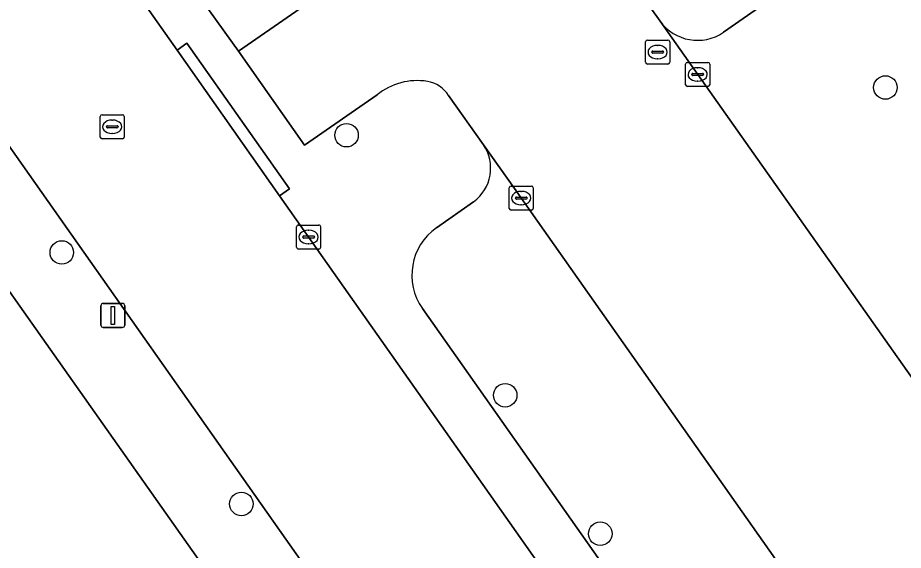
# Model space of a CAD drawing. Extents: x 159352 to 160617, y 385888 to 387323.
# Drawn here: x 160185.3 to 160222.12, y 386914.3 to 386936.45 of the extents above; entities that cross this region are included whole.
import ezdxf

# ---------------------------------------------------------------- set-up
doc = ezdxf.new("R2010")
doc.units = 0
for name, color, linetype in [('IMGEO_Boom', 7, 'Continuous'), ('IMGEO_Erf', 7, 'Continuous'), ('IMGEO_Kolk', 7, 'Continuous'), ('IMGEO_Lichtmast', 7, 'Continuous'), ('IMGEO_Parkeervlak_open', 7, 'Continuous'), ('IMGEO_Rijbaan_lokaal_gesloten', 7, 'Continuous'), ('IMGEO_Rijbaan_lokaal_open', 7, 'Continuous'), ('IMGEO_Rioolput', 7, 'Continuous'), ('IMGEO_Voetpad_open', 7, 'Continuous')]:
    doc.layers.add(name, color=color, linetype=linetype)

msp = doc.modelspace()

# ---------------------------------------------------------------- linework, layer by layer
at = {"layer": 'IMGEO_Boom'}
for centre in [(160221.379, 386933.548), (160198.972, 386931.563), (160187.131, 386926.686), (160205.569, 386920.746), (160194.599, 386916.224), (160209.521, 386914.986)]:
    msp.add_circle(centre, 0.489, dxfattribs=at)
at = {"layer": 'IMGEO_Erf'}
msp.add_lwpolyline([(160195.169, 386910.574), (160166.032, 386951.887)], dxfattribs=at)
at = {"layer": 'IMGEO_Kolk'}
for p, q in [((160213.071, 386933.665), (160213.071, 386934.517)), ((160213.146, 386934.591), (160213.998, 386934.591)), ((160214.072, 386934.517), (160214.072, 386933.665)), ((160213.33, 386934.085), (160213.33, 386934.097)), ((160213.373, 386934.134), (160213.771, 386934.134)), ((160213.559, 386934.371), (160213.584, 386934.371)), ((160213.814, 386934.097), (160213.814, 386934.085)), ((160213.768, 386934.048), (160213.37, 386934.048)), ((160213.582, 386933.811), (160213.557, 386933.811)), ((160213.998, 386933.591), (160213.146, 386933.591)), ((160205.736, 386928.52), (160205.736, 386929.372)), ((160205.811, 386929.446), (160206.663, 386929.446)), ((160206.737, 386929.372), (160206.737, 386928.52)), ((160205.995, 386928.94), (160205.995, 386928.952)), ((160206.038, 386928.989), (160206.436, 386928.989)), ((160206.224, 386929.226), (160206.249, 386929.226)), ((160206.479, 386928.952), (160206.479, 386928.94)), ((160206.433, 386928.903), (160206.035, 386928.903)), ((160206.247, 386928.666), (160206.222, 386928.666)), ((160206.663, 386928.446), (160205.811, 386928.446)), ((160196.969, 386927.828), (160197.821, 386927.828)), ((160196.894, 386926.902), (160196.894, 386927.754)), ((160197.382, 386927.608), (160197.407, 386927.608)), ((160197.895, 386927.754), (160197.895, 386926.902)), ((160197.153, 386927.322), (160197.153, 386927.334)), ((160197.591, 386927.285), (160197.193, 386927.285)), ((160197.196, 386927.371), (160197.594, 386927.371)), ((160197.637, 386927.334), (160197.637, 386927.322)), ((160197.821, 386926.828), (160196.969, 386926.828)), ((160197.405, 386927.048), (160197.38, 386927.048))]:
    msp.add_line(p, q, dxfattribs=at)
for points in [[(160213.071, 386933.665), (160213.071, 386934.517)], [(160213.146, 386934.591), (160213.998, 386934.591)], [(160214.072, 386934.517), (160214.072, 386933.665)], [(160213.998, 386933.591), (160213.146, 386933.591)], [(160205.736, 386928.52), (160205.736, 386929.372)], [(160205.811, 386929.446), (160206.663, 386929.446)], [(160206.737, 386929.372), (160206.737, 386928.52)], [(160206.663, 386928.446), (160205.811, 386928.446)], [(160196.969, 386927.828), (160197.821, 386927.828)], [(160196.894, 386926.902), (160196.894, 386927.754)], [(160197.895, 386927.754), (160197.895, 386926.902)], [(160197.821, 386926.828), (160196.969, 386926.828)]]:
    msp.add_lwpolyline(points, dxfattribs=at)
for centre, radius, start, end in [((160213.148, 386934.515), 0.0765, 91.552, 178.448), ((160213.148, 386934.515), 0.0765, 91.552, 178.448), ((160213.996, 386934.515), 0.0765, 1.552, 88.448), ((160213.996, 386934.515), 0.0765, 1.552, 88.448), ((160213.37, 386934.094), 0.0403, 85.8775, 175.7526), ((160213.367, 386934.084), 0.0366, 178.938, 274.7102), ((160213.771, 386934.091), 0.043, 264.8664, 352.4533), ((160213.775, 386934.096), 0.0386, 1.7309, 96.639), ((160213.148, 386933.667), 0.0765, 181.552, 268.448), ((160213.148, 386933.667), 0.0765, 181.552, 268.448), ((160213.996, 386933.667), 0.0765, 271.552, 358.448), ((160213.996, 386933.667), 0.0765, 271.552, 358.448), ((160205.813, 386929.37), 0.0765, 91.552, 178.448), ((160205.813, 386929.37), 0.0765, 91.552, 178.448), ((160206.661, 386929.37), 0.0765, 1.552, 88.448), ((160206.661, 386929.37), 0.0765, 1.552, 88.448), ((160206.035, 386928.949), 0.0403, 85.8775, 175.7526), ((160206.032, 386928.939), 0.0366, 178.938, 274.7102), ((160206.436, 386928.946), 0.043, 264.8664, 352.4533), ((160206.44, 386928.951), 0.0386, 1.7309, 96.639), ((160205.813, 386928.522), 0.0765, 181.552, 268.448), ((160205.813, 386928.522), 0.0765, 181.552, 268.448), ((160206.661, 386928.522), 0.0765, 271.552, 358.448), ((160206.661, 386928.522), 0.0765, 271.552, 358.448), ((160196.971, 386927.752), 0.0765, 91.552, 178.448), ((160196.971, 386927.752), 0.0765, 91.552, 178.448), ((160197.819, 386927.752), 0.0765, 1.552, 88.448), ((160197.819, 386927.752), 0.0765, 1.552, 88.448), ((160197.193, 386927.331), 0.0403, 85.8775, 175.7526), ((160197.19, 386927.321), 0.0366, 178.938, 274.7102), ((160197.594, 386927.328), 0.043, 264.8664, 352.4533), ((160197.598, 386927.333), 0.0386, 1.7309, 96.639), ((160196.971, 386926.904), 0.0765, 181.552, 268.448), ((160196.971, 386926.904), 0.0765, 181.552, 268.448), ((160197.819, 386926.904), 0.0765, 271.552, 358.448), ((160197.819, 386926.904), 0.0765, 271.552, 358.448)]:
    msp.add_arc(centre, radius, start, end, dxfattribs=at)
for centre, major_axis, ratio, start_param, end_param in [((160213.558, 386934.091), (-0.387, 0.002), 0.722429, 4.712389, 7.853982), ((160213.583, 386934.091), (-0.39, 0.002), 0.717154, 1.570796, 4.712389), ((160206.223, 386928.946), (-0.387, 0.002), 0.722429, 4.712389, 7.853982), ((160206.248, 386928.946), (-0.39, 0.002), 0.717154, 1.570796, 4.712389), ((160197.381, 386927.328), (-0.387, 0.002), 0.722429, 4.712389, 7.853982), ((160197.406, 386927.328), (-0.39, 0.002), 0.717154, 1.570796, 4.712389)]:
    msp.add_ellipse(centre, major_axis=major_axis, ratio=ratio, start_param=start_param, end_param=end_param, dxfattribs=at)
at = {"layer": 'IMGEO_Lichtmast'}
for p, q in [((160188.857, 386924.565), (160189.647, 386924.565)), ((160189.647, 386924.565), (160188.857, 386924.565)), ((160188.757, 386923.665), (160188.757, 386924.465)), ((160188.757, 386924.465), (160188.757, 386923.665)), ((160189.747, 386924.465), (160189.747, 386923.665)), ((160189.747, 386923.665), (160189.747, 386924.465)), ((160189.647, 386923.565), (160188.857, 386923.565)), ((160188.857, 386923.565), (160189.647, 386923.565))]:
    msp.add_line(p, q, dxfattribs=at)
msp.add_lwpolyline([(160189.177, 386924.44), (160189.327, 386924.44), (160189.327, 386923.69), (160189.177, 386923.69), (160189.177, 386924.44)], dxfattribs=at)
for centre, start, end in [((160188.857, 386924.465), 90, 180), ((160188.857, 386924.465), 90, 180), ((160189.647, 386924.465), 0, 90), ((160189.647, 386924.465), 360, 90), ((160188.857, 386923.665), 180, 270), ((160188.857, 386923.665), 180, 270), ((160189.647, 386923.665), 270, 0), ((160189.647, 386923.665), 270, 0)]:
    msp.add_arc(centre, 0.1, start, end, dxfattribs=at)
at = {"layer": 'IMGEO_Parkeervlak_open'}
for points in [[(160221.866, 386940.887), (160214.648, 386935.844)], [(160212.008, 386936.305), (160228.895, 386912.393), (160240.405, 386896.268)], [(160231.583, 386892.96), (160225.746, 386901.222), (160205.956, 386929.347), (160204.661, 386931.167)], [(160204.253, 386928.795), (160202.705, 386927.705)], [(160202.124, 386924.361), (160211.593, 386910.911), (160216.533, 386903.888), (160222.585, 386895.237), (160226.226, 386890.031)]]:
    msp.add_lwpolyline(points, dxfattribs=at)
for centre, radius, start, end in [((160213.566, 386937.437), 1.926, 216.0106, 304.179), ((160203.239, 386930.191), 1.725, 306.0045, 34.476), ((160204.087, 386925.742), 2.4, 125.1505, 215.1367)]:
    msp.add_arc(centre, radius, start, end, dxfattribs=at)
at = {"layer": 'IMGEO_Rijbaan_lokaal_gesloten'}
for points in [[(160153.355, 386975.972), (160174.922, 386945.352), (160197.663, 386913.031)], [(160191.923, 386935.098), (160171.809, 386963.613)], [(160196.187, 386929.041), (160191.923, 386935.098)], [(160217.001, 386899.558), (160209.826, 386909.667), (160196.187, 386929.041)]]:
    msp.add_lwpolyline(points, dxfattribs=at)
at = {"layer": 'IMGEO_Rijbaan_lokaal_open'}
for points in [[(160226.483, 386953.104), (160228.736, 386954.691), (160227.067, 386957.279), (160226.9, 386957.535), (160219.579, 386952.449), (160194.475, 386935.058), (160197.228, 386931.145), (160200.244, 386933.237)], [(160212.008, 386936.305), (160210.673, 386938.195)], [(160243.075, 386892.577), (160240.405, 386896.268), (160228.895, 386912.393), (160212.008, 386936.305)], [(160203.213, 386933.21), (160204.661, 386931.167), (160205.956, 386929.347), (160225.746, 386901.222), (160231.583, 386892.96), (160233.121, 386890.751)]]:
    msp.add_lwpolyline(points, dxfattribs=at)
for centre, radius, start, end in [((160201.901, 386931.24), 2.595, 80.426, 129.6894), ((160202.14, 386932.559), 1.255, 31.2459, 81.1639)]:
    msp.add_arc(centre, radius, start, end, dxfattribs=at)
at = {"layer": 'IMGEO_Rioolput'}
for p, q in [((160211.407, 386934.595), (160211.407, 386935.447)), ((160211.482, 386935.521), (160212.334, 386935.521)), ((160211.895, 386935.301), (160211.92, 386935.301)), ((160212.408, 386935.447), (160212.408, 386934.595)), ((160211.666, 386935.015), (160211.666, 386935.027)), ((160212.104, 386934.978), (160211.706, 386934.978)), ((160211.709, 386935.064), (160212.107, 386935.064)), ((160212.15, 386935.027), (160212.15, 386935.015)), ((160212.334, 386934.521), (160211.482, 386934.521)), ((160211.918, 386934.741), (160211.893, 386934.741)), ((160188.729, 386931.487), (160188.729, 386932.339)), ((160188.804, 386932.413), (160189.656, 386932.413)), ((160189.73, 386932.339), (160189.73, 386931.487)), ((160188.988, 386931.907), (160188.988, 386931.919)), ((160189.031, 386931.956), (160189.429, 386931.956)), ((160189.217, 386932.193), (160189.242, 386932.193)), ((160189.472, 386931.919), (160189.472, 386931.907)), ((160189.426, 386931.87), (160189.028, 386931.87)), ((160189.24, 386931.633), (160189.215, 386931.633)), ((160189.656, 386931.413), (160188.804, 386931.413))]:
    msp.add_line(p, q, dxfattribs=at)
for points in [[(160211.407, 386934.595), (160211.407, 386935.447)], [(160211.482, 386935.521), (160212.334, 386935.521)], [(160212.408, 386935.447), (160212.408, 386934.595)], [(160212.334, 386934.521), (160211.482, 386934.521)], [(160188.729, 386931.487), (160188.729, 386932.339)], [(160188.804, 386932.413), (160189.656, 386932.413)], [(160189.73, 386932.339), (160189.73, 386931.487)], [(160189.656, 386931.413), (160188.804, 386931.413)]]:
    msp.add_lwpolyline(points, dxfattribs=at)
for centre, radius, start, end in [((160211.484, 386935.445), 0.0765, 91.552, 178.448), ((160211.484, 386935.445), 0.0765, 91.552, 178.448), ((160212.332, 386935.445), 0.0765, 1.552, 88.448), ((160212.332, 386935.445), 0.0765, 1.552, 88.448), ((160211.706, 386935.024), 0.0403, 85.8775, 175.7526), ((160211.703, 386935.014), 0.0366, 178.938, 274.7102), ((160212.107, 386935.021), 0.043, 264.8664, 352.4533), ((160212.111, 386935.026), 0.0386, 1.7309, 96.639), ((160211.484, 386934.597), 0.0765, 181.552, 268.448), ((160211.484, 386934.597), 0.0765, 181.552, 268.448), ((160212.332, 386934.597), 0.0765, 271.552, 358.448), ((160212.332, 386934.597), 0.0765, 271.552, 358.448), ((160188.806, 386932.337), 0.0765, 91.552, 178.448), ((160188.806, 386932.337), 0.0765, 91.552, 178.448), ((160189.654, 386932.337), 0.0765, 1.552, 88.448), ((160189.654, 386932.337), 0.0765, 1.552, 88.448), ((160189.028, 386931.916), 0.0403, 85.8775, 175.7526), ((160189.025, 386931.906), 0.0366, 178.938, 274.7102), ((160189.429, 386931.913), 0.043, 264.8664, 352.4533), ((160189.433, 386931.918), 0.0386, 1.7309, 96.639), ((160188.806, 386931.489), 0.0765, 181.552, 268.448), ((160188.806, 386931.489), 0.0765, 181.552, 268.448), ((160189.654, 386931.489), 0.0765, 271.552, 358.448), ((160189.654, 386931.489), 0.0765, 271.552, 358.448)]:
    msp.add_arc(centre, radius, start, end, dxfattribs=at)
for centre, major_axis, ratio, start_param, end_param in [((160211.894, 386935.021), (-0.387, 0.002), 0.722429, 4.712389, 7.853982), ((160211.919, 386935.021), (-0.39, 0.002), 0.717154, 1.570796, 4.712389), ((160189.216, 386931.913), (-0.387, 0.002), 0.722429, 4.712389, 7.853982), ((160189.241, 386931.913), (-0.39, 0.002), 0.717154, 1.570796, 4.712389)]:
    msp.add_ellipse(centre, major_axis=major_axis, ratio=ratio, start_param=start_param, end_param=end_param, dxfattribs=at)
at = {"layer": 'IMGEO_Voetpad_open'}
for points in [[(160126.672, 387007.783), (160129.517, 387003.643), (160132.1, 387000), (160164.037, 386954.717), (160166.032, 386951.887), (160195.169, 386910.574), (160197.916, 386906.849)], [(160200.244, 386933.237), (160197.228, 386931.145), (160194.475, 386935.058), (160191.175, 386939.67), (160181.459, 386953.438), (160180.904, 386954.219), (160176.784, 386960.058), (160176.711, 386960.006), (160172.85, 386965.681), (160169.928, 386969.833), (160158.586, 386985.897), (160153.395, 386993.248), (160149.876, 386998.25), (160148.789, 386997.486), (160149.255, 386996.822), (160148.845, 386996.534), (160157.158, 386984.521), (160159.9, 386980.558), (160162.978, 386976.109)], [(160197.663, 386913.031), (160174.922, 386945.352), (160153.355, 386975.972)], [(160167.871, 386969.194), (160168.278, 386969.484), (160172.197, 386963.889), (160171.809, 386963.613), (160191.923, 386935.098), (160192.329, 386935.389), (160196.593, 386929.332), (160196.187, 386929.041), (160209.826, 386909.667), (160217.001, 386899.558), (160224.727, 386888.465), (160226.107, 386886.524)], [(160191.175, 386939.67), (160194.475, 386935.058), (160219.579, 386952.449)], [(160214.648, 386935.844), (160221.866, 386940.887)], [(160210.673, 386938.195), (160212.008, 386936.305)], [(160204.661, 386931.167), (160203.213, 386933.21)], [(160202.705, 386927.705), (160204.253, 386928.795)], [(160226.226, 386890.031), (160222.585, 386895.237), (160216.533, 386903.888), (160211.593, 386910.911), (160202.124, 386924.361)]]:
    msp.add_lwpolyline(points, dxfattribs=at)
msp.add_lwpolyline([(160191.923, 386935.098), (160196.187, 386929.041), (160196.593, 386929.332), (160192.329, 386935.389)], close=True, dxfattribs=at)
for centre, radius, start, end in [((160213.566, 386937.437), 1.926, 216.0106, 304.179), ((160201.901, 386931.24), 2.595, 80.426, 129.6894), ((160202.14, 386932.559), 1.255, 31.2459, 81.1639), ((160203.239, 386930.191), 1.725, 306.0045, 34.476), ((160204.087, 386925.742), 2.4, 125.1505, 215.1367)]:
    msp.add_arc(centre, radius, start, end, dxfattribs=at)

doc.saveas('drawing.dxf')
